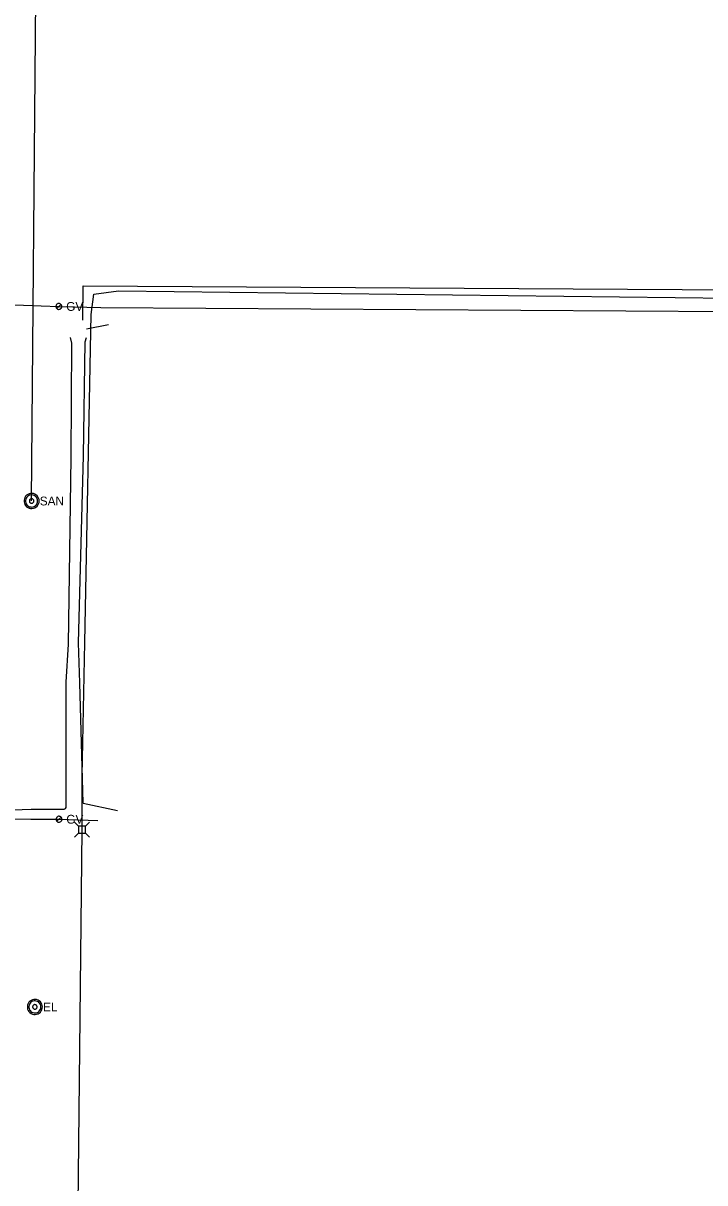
# Model space of a CAD drawing. Extents: x 596028 to 606371, y 330010 to 403088.
# Drawn here: x 602139 to 602437, y 365123 to 365629 of the extents above; entities that cross this region are included whole.
import ezdxf

# ---------------------------------------------------------------- set-up
doc = ezdxf.new("R2010")
doc.units = 0
for name, color, linetype in [('E_UTL_AG_Bold', 7, 'Continuous'), ('E_UTL_E', 7, 'Continuous'), ('E_UTL_E_UG', 7, 'Continuous'), ('E_UTL_G', 7, 'Continuous'), ('E_UTL_G_UG', 7, 'Continuous'), ('E_UTL_SAN_MH', 7, 'Continuous'), ('E_UTL_SAN_UG', 7, 'Continuous'), ('E_UTL_T_UG', 7, 'Continuous')]:
    doc.layers.add(name, color=color, linetype=linetype)

msp = doc.modelspace()

# ---------------------------------------------------------------- linework, layer by layer
at = {"layer": 'E_UTL_AG_Bold'}
for points in [[(602163.44, 365279), (602161.69, 365280.75)], [(602166.54, 365279), (602163.44, 365279)], [(602163.44, 365279), (602163.44, 365275.9)], [(602166.54, 365279), (602168.29, 365280.75)], [(602166.54, 365275.9), (602166.54, 365279)], [(602163.44, 365275.9), (602161.69, 365274.15)], [(602163.44, 365275.9), (602166.54, 365275.9)], [(602166.54, 365275.9), (602168.29, 365274.15)]]:
    msp.add_lwpolyline(points, dxfattribs=at)
at = {"layer": 'E_UTL_E'}
for points in [[(602147.68, 365200.1), (602147.62, 365200.73), (602147.45, 365201.33), (602147.16, 365201.89), (602146.77, 365202.38), (602146.3, 365202.79), (602145.75, 365203.11), (602145.16, 365203.31), (602144.54, 365203.4), (602143.91, 365203.37), (602143.3, 365203.22), (602142.73, 365202.96), (602142.22, 365202.6), (602141.79, 365202.14), (602141.45, 365201.62), (602141.22, 365201.03), (602141.1, 365200.42), (602141.1, 365199.79), (602141.22, 365199.17), (602141.45, 365198.59), (602141.79, 365198.06), (602142.22, 365197.61), (602142.73, 365197.25), (602143.3, 365196.99), (602143.91, 365196.84), (602144.54, 365196.81), (602145.16, 365196.9), (602145.75, 365197.1), (602146.3, 365197.42), (602146.77, 365197.83), (602147.16, 365198.32), (602147.45, 365198.88), (602147.62, 365199.48), (602147.68, 365200.1)], [(602147.68, 365200.1), (602147.62, 365200.73), (602147.45, 365201.33), (602147.16, 365201.89), (602146.77, 365202.38), (602146.3, 365202.79), (602145.75, 365203.11), (602145.16, 365203.31), (602144.54, 365203.4), (602143.91, 365203.37), (602143.3, 365203.22), (602142.73, 365202.96), (602142.22, 365202.6), (602141.79, 365202.14), (602141.45, 365201.62), (602141.22, 365201.03), (602141.1, 365200.42), (602141.1, 365199.79), (602141.22, 365199.17), (602141.45, 365198.59), (602141.79, 365198.06), (602142.22, 365197.61), (602142.73, 365197.25), (602143.3, 365196.99), (602143.91, 365196.84), (602144.54, 365196.81), (602145.16, 365196.9), (602145.75, 365197.1), (602146.3, 365197.42), (602146.77, 365197.83), (602147.16, 365198.32), (602147.45, 365198.88), (602147.62, 365199.48), (602147.68, 365200.1)], [(602147.02, 365200.1), (602146.97, 365200.6), (602146.83, 365201.08), (602146.6, 365201.53), (602146.29, 365201.93), (602145.91, 365202.25), (602145.48, 365202.51), (602145, 365202.67), (602144.51, 365202.74), (602144.01, 365202.72), (602143.52, 365202.6), (602143.06, 365202.39), (602142.65, 365202.1), (602142.31, 365201.74), (602142.03, 365201.31), (602141.85, 365200.85), (602141.75, 365200.35), (602141.75, 365199.85), (602141.85, 365199.36), (602142.03, 365198.89), (602142.31, 365198.47), (602142.65, 365198.11), (602143.06, 365197.82), (602143.52, 365197.61), (602144.01, 365197.49), (602144.51, 365197.47), (602145, 365197.54), (602145.48, 365197.7), (602145.91, 365197.95), (602146.29, 365198.28), (602146.6, 365198.68), (602146.83, 365199.12), (602146.97, 365199.6), (602147.02, 365200.1)], [(602147.02, 365200.1), (602146.97, 365200.6), (602146.83, 365201.08), (602146.6, 365201.53), (602146.29, 365201.93), (602145.91, 365202.25), (602145.48, 365202.51), (602145, 365202.67), (602144.51, 365202.74), (602144.01, 365202.72), (602143.52, 365202.6), (602143.06, 365202.39), (602142.65, 365202.1), (602142.31, 365201.74), (602142.03, 365201.31), (602141.85, 365200.85), (602141.75, 365200.35), (602141.75, 365199.85), (602141.85, 365199.36), (602142.03, 365198.89), (602142.31, 365198.47), (602142.65, 365198.11), (602143.06, 365197.82), (602143.52, 365197.61), (602144.01, 365197.49), (602144.51, 365197.47), (602145, 365197.54), (602145.48, 365197.7), (602145.91, 365197.95), (602146.29, 365198.28), (602146.6, 365198.68), (602146.83, 365199.12), (602146.97, 365199.6), (602147.02, 365200.1)], [(602145.37, 365200.1), (602145.35, 365200.29), (602145.3, 365200.47), (602145.21, 365200.64), (602145.1, 365200.79), (602144.96, 365200.91), (602144.79, 365201), (602144.61, 365201.07), (602144.43, 365201.09), (602144.24, 365201.08), (602144.06, 365201.04), (602143.89, 365200.96), (602143.73, 365200.85), (602143.6, 365200.72), (602143.5, 365200.56), (602143.43, 365200.38), (602143.4, 365200.2), (602143.4, 365200.01), (602143.43, 365199.82), (602143.5, 365199.65), (602143.6, 365199.49), (602143.73, 365199.36), (602143.89, 365199.25), (602144.06, 365199.17), (602144.24, 365199.12), (602144.43, 365199.11), (602144.61, 365199.14), (602144.79, 365199.2), (602144.96, 365199.3), (602145.1, 365199.42), (602145.21, 365199.57), (602145.3, 365199.74), (602145.35, 365199.92), (602145.37, 365200.1)], [(602145.37, 365200.1), (602145.35, 365200.29), (602145.3, 365200.47), (602145.21, 365200.64), (602145.1, 365200.79), (602144.96, 365200.91), (602144.79, 365201), (602144.61, 365201.07), (602144.43, 365201.09), (602144.24, 365201.08), (602144.06, 365201.04), (602143.89, 365200.96), (602143.73, 365200.85), (602143.6, 365200.72), (602143.5, 365200.56), (602143.43, 365200.38), (602143.4, 365200.2), (602143.4, 365200.01), (602143.43, 365199.82), (602143.5, 365199.65), (602143.6, 365199.49), (602143.73, 365199.36), (602143.89, 365199.25), (602144.06, 365199.17), (602144.24, 365199.12), (602144.43, 365199.11), (602144.61, 365199.14), (602144.79, 365199.2), (602144.96, 365199.3), (602145.1, 365199.42), (602145.21, 365199.57), (602145.3, 365199.74), (602145.35, 365199.92), (602145.37, 365200.1)]]:
    msp.add_lwpolyline(points, dxfattribs=at)
at = {"layer": 'E_UTL_E_UG'}
for points in [[(602165.29, 365499.79), (602165.45, 365514.88), (602593.12, 365512.16)], [(602166.96, 365496), (602176.48, 365497.89)], [(602158.1, 365341.81), (602159.07, 365358.42), (602160.29, 365439.7), (602160.51, 365489.77), (602159.96, 365492.32)], [(602165.49, 365288.96), (602164.01, 365341.54), (602163.38, 365358.96), (602165.65, 365440.69), (602166.31, 365490.33), (602166.9, 365492.3)], [(602158.1, 365287.47), (602158.1, 365341.81)], [(602031.91, 365287.51), (602075.37, 365283.95), (602142.72, 365286.47), (602157.1, 365286.47)], [(602165.49, 365288.96), (602180.4, 365285.78)]]:
    msp.add_lwpolyline(points, dxfattribs=at)
msp.add_arc((602157.1, 365287.47), 1, 269.997, 359.997, dxfattribs=at)
at = {"layer": 'E_UTL_G'}
for points in [[(602156.14, 365505.83), (602156.11, 365506.07), (602156.04, 365506.3), (602155.93, 365506.52), (602155.78, 365506.71), (602155.6, 365506.87), (602155.39, 365506.99), (602155.16, 365507.07), (602154.91, 365507.11), (602154.67, 365507.1), (602154.43, 365507.04), (602154.21, 365506.94), (602154.01, 365506.8), (602153.84, 365506.62), (602153.71, 365506.41), (602153.62, 365506.19), (602153.58, 365505.95), (602153.58, 365505.7), (602153.62, 365505.46), (602153.71, 365505.24), (602153.84, 365505.03), (602154.01, 365504.86), (602154.21, 365504.71), (602154.43, 365504.61), (602154.67, 365504.56), (602154.91, 365504.54), (602155.16, 365504.58), (602155.39, 365504.66), (602155.6, 365504.78), (602155.78, 365504.94), (602155.93, 365505.13), (602156.04, 365505.35), (602156.11, 365505.58), (602156.14, 365505.83)], [(602153.95, 365504.92), (602155.76, 365506.73)], [(602156.18, 365282.01), (602156.15, 365282.25), (602156.08, 365282.48), (602155.97, 365282.7), (602155.82, 365282.89), (602155.64, 365283.05), (602155.42, 365283.17), (602155.19, 365283.25), (602154.95, 365283.29), (602154.71, 365283.28), (602154.47, 365283.22), (602154.25, 365283.12), (602154.05, 365282.98), (602153.88, 365282.8), (602153.75, 365282.6), (602153.66, 365282.37), (602153.61, 365282.13), (602153.61, 365281.89), (602153.66, 365281.65), (602153.75, 365281.42), (602153.88, 365281.21), (602154.05, 365281.04), (602154.25, 365280.9), (602154.47, 365280.79), (602154.71, 365280.74), (602154.95, 365280.73), (602155.19, 365280.76), (602155.42, 365280.84), (602155.64, 365280.96), (602155.82, 365281.12), (602155.97, 365281.31), (602156.08, 365281.53), (602156.15, 365281.76), (602156.18, 365282.01)], [(602153.98, 365281.1), (602155.8, 365282.91)]]:
    msp.add_lwpolyline(points, dxfattribs=at)
at = {"layer": 'E_UTL_G_UG'}
msp.add_line((602173.14, 365505.37), (602600.91, 365502.65), dxfattribs=at)
for points in [[(602072.56, 365506.48), (602090.35, 365506.91), (602139.42, 365506.36), (602154.84, 365505.79), (602173.14, 365505.37)], [(602071.28, 365282.17), (602142.59, 365282.02), (602154.89, 365282.01), (602171.93, 365281.4)]]:
    msp.add_lwpolyline(points, dxfattribs=at)
at = {"layer": 'E_UTL_SAN_MH'}
for points in [[(602146.26, 365420.92), (602146.2, 365421.55), (602146.02, 365422.15), (602145.73, 365422.71), (602145.34, 365423.2), (602144.87, 365423.61), (602144.33, 365423.93), (602143.73, 365424.13), (602143.11, 365424.22), (602142.49, 365424.19), (602141.88, 365424.04), (602141.31, 365423.78), (602140.79, 365423.42), (602140.36, 365422.96), (602140.02, 365422.44), (602139.79, 365421.85), (602139.67, 365421.24), (602139.67, 365420.61), (602139.79, 365419.99), (602140.02, 365419.41), (602140.36, 365418.88), (602140.79, 365418.43), (602141.31, 365418.07), (602141.88, 365417.81), (602142.49, 365417.66), (602143.11, 365417.63), (602143.73, 365417.72), (602144.33, 365417.92), (602144.87, 365418.24), (602145.34, 365418.65), (602145.73, 365419.14), (602146.02, 365419.7), (602146.2, 365420.3), (602146.26, 365420.92)], [(602145.6, 365420.92), (602145.55, 365421.42), (602145.41, 365421.91), (602145.18, 365422.35), (602144.87, 365422.75), (602144.49, 365423.07), (602144.05, 365423.33), (602143.58, 365423.49), (602143.08, 365423.56), (602142.58, 365423.54), (602142.09, 365423.42), (602141.64, 365423.21), (602141.23, 365422.92), (602140.88, 365422.56), (602140.61, 365422.13), (602140.42, 365421.67), (602140.33, 365421.18), (602140.33, 365420.67), (602140.42, 365420.18), (602140.61, 365419.71), (602140.88, 365419.29), (602141.23, 365418.93), (602141.64, 365418.64), (602142.09, 365418.43), (602142.58, 365418.31), (602143.08, 365418.29), (602143.58, 365418.36), (602144.05, 365418.52), (602144.49, 365418.77), (602144.87, 365419.1), (602145.18, 365419.5), (602145.41, 365419.94), (602145.55, 365420.42), (602145.6, 365420.92)], [(602143.95, 365420.92), (602143.93, 365421.11), (602143.87, 365421.29), (602143.79, 365421.46), (602143.67, 365421.61), (602143.53, 365421.73), (602143.37, 365421.82), (602143.19, 365421.89), (602143, 365421.91), (602142.81, 365421.9), (602142.63, 365421.86), (602142.46, 365421.78), (602142.31, 365421.67), (602142.18, 365421.54), (602142.08, 365421.38), (602142.01, 365421.2), (602141.97, 365421.02), (602141.97, 365420.83), (602142.01, 365420.65), (602142.08, 365420.47), (602142.18, 365420.31), (602142.31, 365420.18), (602142.46, 365420.07), (602142.63, 365419.99), (602142.81, 365419.94), (602143, 365419.94), (602143.19, 365419.96), (602143.37, 365420.02), (602143.53, 365420.12), (602143.67, 365420.24), (602143.79, 365420.39), (602143.87, 365420.56), (602143.93, 365420.74), (602143.95, 365420.92)]]:
    msp.add_lwpolyline(points, dxfattribs=at)
at = {"layer": 'E_UTL_SAN_UG'}
msp.add_line((602142.95, 365420.92), (602144.93, 365653.94), dxfattribs=at)
at = {"layer": 'E_UTL_T_UG'}
msp.add_line((602180.88, 365512.67), (602603.4, 365507.52), dxfattribs=at)
msp.add_lwpolyline([(602163.31, 365113.4), (602164.99, 365277.45), (602165.02, 365300.96), (602166.24, 365359.1), (602168.95, 365502.29), (602170.12, 365511.24), (602180.88, 365512.67)], dxfattribs=at)

# ---------------------------------------------------------------- texts
at = {"layer": 'E_UTL_E'}
msp.add_text('EL', height=3.849, dxfattribs=at).set_placement((602147.95, 365198.16))
msp.add_text('EL', height=3.849, dxfattribs=at).set_placement((602147.95, 365198.16))
at = {"layer": 'E_UTL_G'}
for p in [(602158.06, 365503.9), (602158.1, 365280.08)]:
    msp.add_text('GV', height=3.85, dxfattribs=at).set_placement(p)
at = {"layer": 'E_UTL_SAN_MH'}
msp.add_text('SAN', height=3.849, dxfattribs=at).set_placement((602146.52, 365418.98))

doc.saveas('drawing.dxf')
